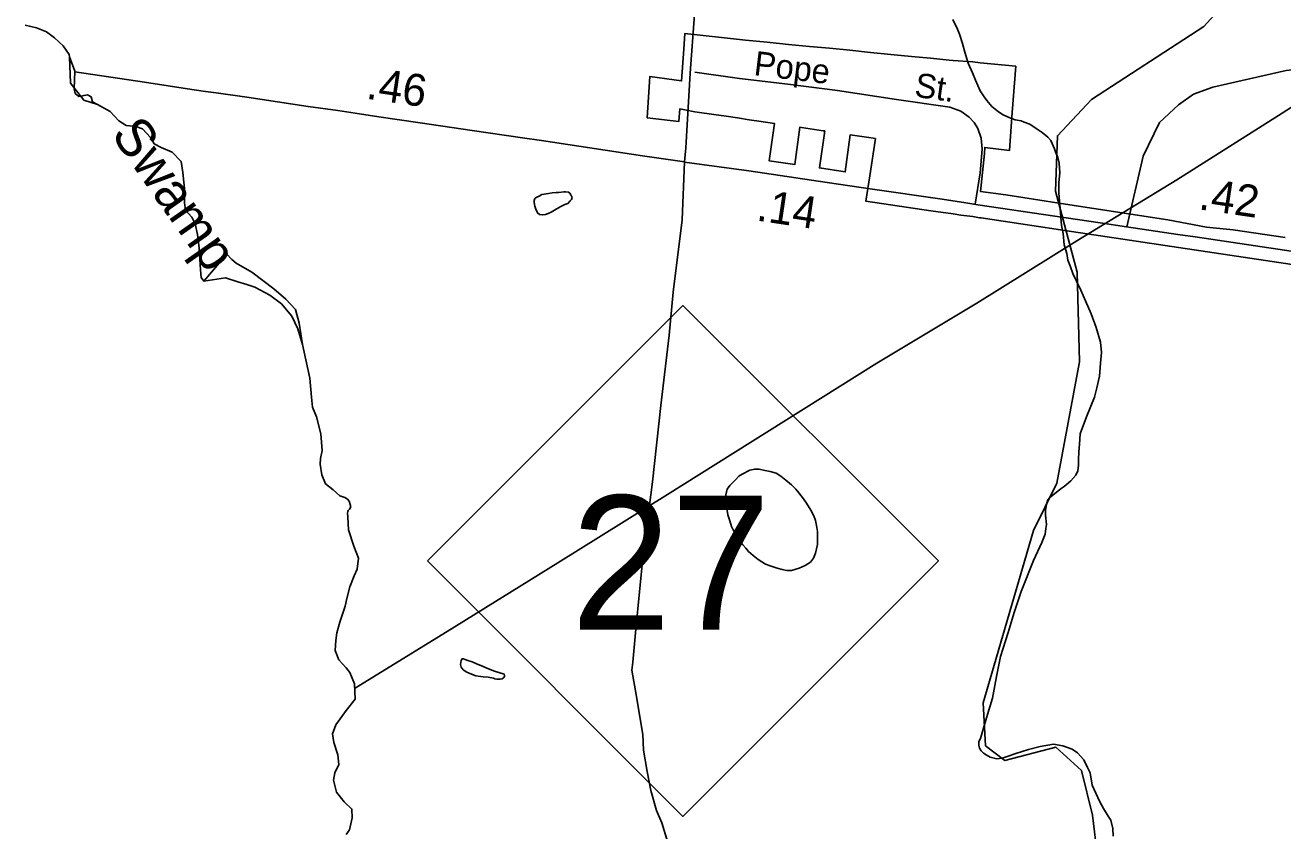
# Model space of a CAD drawing. Extents: x 2082433 to 2279600, y 546599 to 755198.
# Drawn here: x 2126371 to 2131289, y 593849 to 597000 of the extents above; entities that cross this region are included whole.
import ezdxf

# ---------------------------------------------------------------- set-up
doc = ezdxf.new("R2010")
doc.units = 0
for name, color, linetype in [('Exist Boundary Political City Limit New', 7, 'Continuous'), ('Exist Boundary Political CountyLine', 7, 'Continuous'), ('Exist Boundary Political Fire Districts', 7, 'Continuous'), ('Exist Hydrographic Creek Single Shore', 7, 'Continuous'), ('Exist Hydrographic Creek Single Shore Label', 7, 'Continuous'), ('Exist Hydrographic Misc Water Feature', 7, 'Continuous'), ('Exist Road Non-System Type 51', 7, 'Continuous'), ('Exist Road Non-System Type 51 Label', 7, 'Continuous'), ('Exist Road Primary NC Attributed', 7, 'Continuous'), ('Exist Road Primary NC Service Mileage Hundredths English Label', 7, 'Continuous'), ('Exist Road Primary NC Shield CELL', 7, 'Continuous'), ('Exist Road Primary NC Shield Number Label', 7, 'Continuous'), ('Exist Road Secondary Type 51 Attributed', 7, 'Continuous'), ('Exist Utilities Electrical Transmission Line', 7, 'Continuous'), ('Map Preparation Boundary City Limit Buffer Line', 7, 'Continuous')]:
    doc.layers.add(name, color=color, linetype=linetype)

msp = doc.modelspace()

# ---------------------------------------------------------------- linework, layer by layer
at = {"layer": 'Exist Boundary Political City Limit New'}
msp.add_lwpolyline([(2131297.8, 596169.2), (2131094.2, 596200.2), (2130990.2, 596210.6), (2130839, 596239), (2130405.2, 596305), (2130205.2, 596336.3), (2130106.2, 596350.1), (2130122.5, 596498.6), (2130123.2, 596521.8), (2130220, 596509.4), (2130231.2, 596659.2), (2130244.5, 596839.2), (2130105.2, 596853.4), (2130076.5, 596856.2), (2130000, 596862.2), (2129984.5, 596863.4), (2129911.5, 596870.8), (2129837.2, 596877.8), (2129756.5, 596885.7), (2129676.5, 596893.9), (2129595.8, 596902.5), (2129516.8, 596909.9), (2129438, 596917.4), (2129356.5, 596925), (2129272.2, 596933.4), (2129188.2, 596941.7), (2129105.2, 596951.3), (2129011, 596961.4), (2128950.8, 596967.8), (2128946.5, 596905.9), (2128937.8, 596782.2), (2128813.5, 596799.2), (2128803.5, 596638.3), (2128927.5, 596623.6), (2128930.8, 596672.8), (2128990.2, 596660.6), (2129073.2, 596649.4), (2129102.8, 596645.7), (2129156.8, 596637.6), (2129201.8, 596630), (2129239.8, 596624.8), (2129301, 596616.1), (2129280, 596469.9), (2129381, 596455.5), (2129399.8, 596600.8), (2129406.8, 596599.8), (2129492.2, 596587.4), (2129498, 596586.6), (2129477.2, 596441.9), (2129577.8, 596426.4), (2129597.5, 596571.9), (2129660.5, 596562.1), (2129696.2, 596556.6), (2129673.5, 596410.8), (2129658.2, 596312.2), (2129913, 596273.7), (2130000, 596261.8), (2130030.5, 596257.6), (2130076.2, 596251.3), (2130103.2, 596247.2), (2130108.8, 596246.4), (2130195.8, 596233.3), (2130402.8, 596202.1), (2130410.5, 596200.9), (2131412.5, 596051.6)], dxfattribs=at)
at = {"layer": 'Exist Boundary Political CountyLine'}
for points in [[(2126981.5, 596466.5), (2126981.5, 596466.6), (2126946, 596503.1), (2126903.6, 596521.1), (2126876.1, 596536.4), (2126861.9, 596560.4), (2126829.9, 596595.3), (2126803.7, 596603.3), (2126766, 596608.2), (2126737.1, 596625.9), (2126704.4, 596661.9), (2126654.4, 596689.6), (2126635.4, 596700.9), (2126629.5, 596719.6), (2126615.4, 596727.5), (2126602, 596725.6), (2126580.7, 596721.8), (2126567.2, 596732.8), (2126563.3, 596751.6), (2126565.8, 596819.9), (2126544.7, 596876.8), (2126543.1, 596885.2), (2126520.3, 596919.2), (2126486.3, 596950.1), (2126454.7, 596974.2), (2126415.7, 596989.8), (2126371.4, 597000.3)], [(2127590.7, 594623.5), (2127601.6, 594665.1), (2127623.3, 594727.5), (2127629.8, 594758.3), (2127640.7, 594802.7), (2127657.9, 594846.7), (2127670, 594872.3), (2127675, 594915.9), (2127656.3, 594962.8), (2127636.2, 595026.5), (2127632.5, 595076), (2127631.7, 595092.3), (2127632.9, 595097.6), (2127634.8, 595101.7), (2127639.5, 595107.5), (2127644.4, 595115.7), (2127642.6, 595125.5), (2127638.1, 595138), (2127631.3, 595146.5), (2127621.9, 595152.8), (2127601.8, 595159.7), (2127576.3, 595182.3), (2127545.6, 595206.7), (2127531.4, 595240.8), (2127525.3, 595282.8), (2127526.5, 595305.6), (2127532.4, 595336.9), (2127527.5, 595401.3), (2127510.7, 595468.2), (2127495.5, 595505.8), (2127490.4, 595545.5), (2127485.1, 595619.6), (2127455.8, 595751.2), (2127437.8, 595812.2), (2127414.7, 595861.7), (2127373.7, 595909.6), (2127328.7, 595944), (2127269.9, 595975.3), (2127238.6, 595985.9), (2127203, 595996.5), (2127155.4, 596011.6), (2127070.1, 595998.5), (2127060, 596013.3), (2127056.5, 596043.8), (2127054.1, 596084.9), (2127052.4, 596127.8), (2127045, 596181.4), (2127036.8, 596223.1), (2127023.3, 596249.1), (2126998.1, 596276.8), (2126994.8, 596305.2), (2126995.8, 596348.5), (2126988.2, 596424.1), (2126981.5, 596466.5)], [(2127626.8, 593834.8), (2127640.1, 593852.4), (2127649.7, 593899.6), (2127648.9, 593934.1), (2127618.2, 593962.9), (2127588.2, 593999.8), (2127576.7, 594046.7), (2127582.7, 594075.5), (2127598.5, 594107.9), (2127594.2, 594145.9), (2127578, 594194.4), (2127572.8, 594228), (2127586, 594264), (2127626.2, 594319.6), (2127661.8, 594364.4), (2127658.8, 594423.6), (2127640.7, 594468.1), (2127626, 594486.9), (2127598.3, 594517.8), (2127583.7, 594553.8), (2127586.8, 594593.4), (2127590.7, 594623.5)]]:
    msp.add_lwpolyline(points, dxfattribs=at)
at = {"layer": 'Exist Boundary Political Fire Districts'}
for points in [[(2126600.9, 596706.9), (2126548.4, 596773.9), (2126544.7, 596876.9), (2126543.1, 596885.2), (2126520.3, 596919.3), (2126486.3, 596950.1), (2126454.7, 596974.2), (2126415.7, 596989.9), (2126371.4, 597000.4)], [(2127626.8, 593834.8), (2127640.1, 593852.4), (2127649.7, 593899.6), (2127648.9, 593934.1), (2127618.2, 593962.9), (2127588.2, 593999.8), (2127576.7, 594046.7), (2127582.7, 594075.5), (2127598.5, 594107.9), (2127594.2, 594145.9), (2127578, 594194.4), (2127572.8, 594228), (2127586, 594264), (2127626.2, 594319.6), (2127661.8, 594364.4), (2127658.8, 594423.6), (2127640.7, 594468.1), (2127626, 594486.9), (2127598.3, 594517.8), (2127583.7, 594553.8), (2127586.8, 594593.4), (2127590.7, 594623.5), (2127601.6, 594665.1), (2127623.3, 594727.5), (2127629.8, 594758.3), (2127640.7, 594802.7), (2127657.9, 594846.7), (2127670, 594872.3), (2127675, 594915.9), (2127656.3, 594962.8), (2127636.2, 595026.5), (2127632.5, 595076), (2127631.7, 595092.3), (2127632.9, 595097.6), (2127634.8, 595101.7), (2127639.5, 595107.5), (2127644.4, 595115.7), (2127642.6, 595125.5), (2127638.1, 595138), (2127631.3, 595146.5), (2127621.9, 595152.8), (2127601.8, 595159.7), (2127576.3, 595182.3), (2127545.6, 595206.7), (2127531.4, 595240.8), (2127525.3, 595282.8), (2127526.5, 595305.6), (2127532.4, 595336.9), (2127527.5, 595401.3), (2127510.7, 595468.2), (2127495.5, 595505.8), (2127490.4, 595545.5), (2127485.1, 595619.6), (2127455.8, 595751.2), (2127442.4, 595834.6), (2127428.7, 595887.8), (2127390.8, 595929.1), (2127343.6, 595968.5), (2127258.1, 596034.2), (2127196.6, 596068.8), (2127179.3, 596083.2), (2127160.3, 596104), (2127070.1, 595998.5), (2127060, 596013.3), (2127056.5, 596043.8), (2127054.1, 596084.9), (2127052.4, 596127.8), (2127045, 596181.4), (2127036.8, 596223.1), (2127023.3, 596249.1), (2126998.1, 596276.8), (2126994.8, 596305.2), (2126995.8, 596348.5), (2126988.2, 596424.1), (2126981.5, 596466.6), (2126946, 596503.1), (2126903.6, 596521.1), (2126876.1, 596536.4), (2126861.9, 596560.4), (2126829.9, 596595.3), (2126803.7, 596603.3), (2126766, 596608.2), (2126737.1, 596625.9), (2126704.4, 596661.9), (2126654.4, 596689.6), (2126600.9, 596706.9)]]:
    msp.add_lwpolyline(points, dxfattribs=at)
at = {"layer": 'Exist Hydrographic Creek Single Shore'}
msp.add_lwpolyline([(2130578.3, 591761.9), (2130650.4, 592393), (2130607.4, 592859.7), (2130556.3, 593077.3), (2130587.3, 593552.3), (2130544.4, 593910.7), (2130501.4, 594085.5), (2130401.3, 594176), (2130201.4, 594124.3), (2130126.3, 594181.6), (2130117.3, 594349.1), (2130314.4, 595024.2), (2130405.4, 595209.3), (2130494.4, 595683.2), (2130484.4, 596034.4), (2130400.5, 596351.1), (2130407.5, 596567.4), (2130540.4, 596709.1), (2130980.4, 596995.4), (2131121.5, 597153.3)], dxfattribs=at)
at = {"layer": 'Exist Hydrographic Misc Water Feature'}
for points in [[(2129998.4, 597022.9), (2130016.5, 596985), (2130024.7, 596965.1), (2130036.5, 596929.1), (2130045, 596895.2), (2130058.9, 596851.2), (2130075.1, 596813.4), (2130087.4, 596785.4), (2130105.4, 596743.4), (2130121.6, 596719.6), (2130131.7, 596705.7), (2130151.6, 596681.7), (2130177.8, 596661.8), (2130195.9, 596649.9), (2130221.9, 596638), (2130241.8, 596630.1), (2130265.8, 596626.2), (2130277.9, 596620.3), (2130299.8, 596612.4), (2130324, 596596.5), (2130348.2, 596580.6), (2130370.2, 596562.7), (2130382.1, 596548.8), (2130396.4, 596516.9), (2130400.3, 596504.9), (2130408.7, 596482.9), (2130414.7, 596460.9)], [(2130414.7, 596460.9), (2130416.9, 596422.9), (2130412.8, 596385), (2130413.2, 596343), (2130417.3, 596299), (2130423.7, 596217.1), (2130429.8, 596185.1), (2130434.1, 596141.1), (2130444.2, 596107.2), (2130448.3, 596081.2), (2130458.3, 596055.3), (2130468.4, 596029.3), (2130482.5, 595999.4), (2130498.9, 595963.5), (2130516.8, 595921.5), (2130539.1, 595871.7), (2130559.4, 595817.8), (2130575.6, 595759.9), (2130579.9, 595719.9), (2130576, 595677.9), (2130572.1, 595627.9), (2130562.3, 595581.8), (2130552.7, 595545.8), (2130520.9, 595467.7), (2130497.1, 595401.6), (2130493.4, 595361.6), (2130491.6, 595331.7), (2130489.7, 595301.6), (2130489.9, 595279.6), (2130487.9, 595257.6), (2130479.9, 595239.6), (2130460.2, 595217.5), (2130440.1, 595201.5), (2130416.1, 595183.3), (2130378.4, 595153.2), (2130370.4, 595143.2), (2130364.4, 595125.1), (2130360.5, 595103.1), (2130360.5, 595083.1), (2130364.8, 595047.2), (2130362.8, 595031.2), (2130359.1, 595009.2), (2130347.2, 594977.1), (2130313.4, 594906.9), (2130266.2, 594784.8), (2130238.3, 594702.7), (2130214.5, 594624.6), (2130185.2, 594530.5), (2130169.6, 594452.4), (2130153.8, 594368.4), (2130130.3, 594290.4), (2130118.4, 594250.3), (2130112.6, 594228.3), (2130106.7, 594210.2), (2130100.5, 594198.2), (2130100.5, 594188.2), (2130100.5, 594184.2), (2130102.8, 594172.2), (2130108.9, 594162.3), (2130114.9, 594156.3), (2130118.8, 594152.3), (2130128.8, 594146.4), (2130144.8, 594136.5), (2130170.9, 594130.6), (2130190.9, 594132.7), (2130214.9, 594140.8), (2130244.9, 594150.9), (2130294.7, 594167.1), (2130340.6, 594179.3), (2130392.5, 594187.6), (2130428.6, 594181.7), (2130464.7, 594167.9), (2130486.6, 594153.9), (2130510.8, 594126.1), (2130524.8, 594096.2), (2130535, 594076.2), (2130543.4, 594028.2), (2130571.5, 593964.4), (2130587.5, 593936.5), (2130605.8, 593906.5), (2130615.8, 593890.6), (2130623.8, 593858.6), (2130626.1, 593828.7)], [(2128447.8, 596346.3), (2128431.6, 596344.3), (2128417.9, 596342.2), (2128391.8, 596338.1), (2128381.8, 596332), (2128371.9, 596328), (2128363.9, 596322), (2128361.9, 596314), (2128361.9, 596306), (2128364.1, 596292), (2128368, 596280), (2128374.2, 596266), (2128382.2, 596260.1), (2128394.1, 596258.1), (2128406.2, 596260.1), (2128416, 596264.2), (2128428.1, 596268.3), (2128448, 596280.3), (2128465.8, 596290.4), (2128481.8, 596298.4), (2128493.9, 596302.5), (2128501.9, 596312.5), (2128507.9, 596318.6), (2128509.9, 596326.6), (2128505.6, 596336.6), (2128501.5, 596342.5), (2128495.6, 596346.5), (2128483.7, 596348.5), (2128477.5, 596348.5), (2128457.6, 596346.3), (2128447.8, 596346.3)], [(2129157.3, 594993.8), (2129139.4, 595025.8), (2129133.3, 595039.8), (2129127.1, 595061.7), (2129119.1, 595085.6), (2129114.8, 595111.6), (2129110.9, 595147.6), (2129110.5, 595163.6), (2129116.7, 595185.6), (2129126.5, 595199.7), (2129138.6, 595211.7), (2129148.3, 595221.7), (2129162.4, 595235.7), (2129174.3, 595243.8), (2129204.4, 595259.9), (2129224.1, 595264.1), (2129240.1, 595264.1), (2129264.3, 595258.2), (2129284.4, 595254.3), (2129308.4, 595248.5), (2129326.5, 595236.5), (2129346.3, 595220.6), (2129368.3, 595202.7), (2129384.7, 595184.8), (2129396.6, 595170.8), (2129414.6, 595147), (2129426.9, 595131), (2129442.9, 595103.1), (2129454.8, 595081.1), (2129461.2, 595063.1), (2129465.1, 595043.2), (2129469.4, 595019.3), (2129469.4, 595005.2), (2129469.4, 594969.3), (2129461.6, 594935.2), (2129453.6, 594915.2), (2129441.9, 594899.2), (2129421.8, 594887), (2129397.8, 594877), (2129367.9, 594866.8), (2129349.8, 594866.8), (2129331.8, 594870.7), (2129311.9, 594876.5), (2129287.9, 594884.4), (2129265.8, 594892.4), (2129237.9, 594910.3), (2129217.8, 594926.1), (2129199.5, 594942.1), (2129189.7, 594954), (2129177.6, 594967.9), (2129171.6, 594975.9), (2129157.3, 594993.8)], [(2128161.8, 594491.6), (2128133.9, 594503.5), (2128119.7, 594509.5), (2128101.9, 594515.3), (2128091.8, 594519.3), (2128085.9, 594521.2), (2128079.7, 594521.2), (2128075.8, 594515.2), (2128073.8, 594499.3), (2128076, 594489.3), (2128084, 594479.3), (2128098, 594469.4), (2128116, 594461.4), (2128134.1, 594455.5), (2128162.2, 594451.6), (2128182.1, 594449.7), (2128202.1, 594445.8), (2128208.1, 594443.8), (2128216.1, 594441.9), (2128220, 594441.9), (2128228, 594441.9), (2128236, 594443.9), (2128242.1, 594447.9), (2128246, 594452), (2128246, 594456), (2128244, 594462), (2128206, 594473.8), (2128176.1, 594485.7), (2128161.8, 594491.6)]]:
    msp.add_lwpolyline(points, dxfattribs=at)
at = {"layer": 'Exist Road Non-System Type 51'}
for points in [[(2128990.4, 596816.7), (2129164.2, 596791.5), (2129354.1, 596769.9), (2129547.2, 596745.1), (2129778.1, 596709.6), (2129987.5, 596679.4), (2130029.8, 596663.2), (2130063.1, 596639.8), (2130082, 596620), (2130096.4, 596596.6), (2130109.4, 596558.3), (2130113.9, 596515.1), (2130104.9, 596422.4), (2130085.6, 596299.8)], [(2130679.5, 596211.7), (2130742.2, 596488.2), (2130806.3, 596619.1), (2130881.4, 596688.7), (2130939.9, 596730.5), (2131015.1, 596758.3), (2131301.8, 596822.3), (2131371.5, 596830.7), (2131407.6, 596825.1), (2131452.2, 596797.3), (2131521.8, 596736), (2131544.1, 596711), (2131549.6, 596663.6), (2131558, 596474.3), (2131555.2, 596357.4)], [(2128950.1, 596466.1), (2128939.8, 596238.4), (2128905.1, 595956.3), (2128889.9, 595788.3), (2128857.1, 595512.2), (2128824.2, 595214.1), (2128787.5, 594930), (2128758.8, 594638), (2128747.3, 594508.1), (2128743.5, 594478), (2128762, 594374), (2128770.2, 594326.2), (2128786.6, 594226.3), (2128788.9, 594164.3), (2128803.2, 594080.4), (2128817.5, 594006.5), (2128839.9, 593928.5), (2128860.2, 593880.7), (2128882.5, 593806.8)]]:
    msp.add_lwpolyline(points, dxfattribs=at)
at = {"layer": 'Exist Road Primary NC Attributed'}
for points in [[(2126565.7, 596817.1), (2126838.4, 596777.5), (2127023.2, 596748.4), (2127077, 596741.3), (2127118.9, 596735.1), (2127238.4, 596718.7), (2127477.9, 596682.1), (2127594, 596666), (2127678.2, 596653), (2127754.2, 596642.1), (2127915.6, 596618.3), (2128119.3, 596588.8), (2128315.5, 596559.7), (2128390.6, 596548.6), (2128784.7, 596489.4), (2128950.1, 596466.1)], [(2128948.8, 596464.2), (2129200.4, 596430.2), (2129507.3, 596384.6), (2129684.3, 596358.5), (2129956.4, 596319.5), (2130049.3, 596305.3), (2130096.8, 596298.1), (2130397.2, 596253.4), (2130574.9, 596226.8), (2130678.1, 596211.9), (2130879, 596181.9), (2130945.5, 596172), (2131531.4, 596084.6), (2131627.2, 596070), (2131738.9, 596050.1), (2131750, 596044.5), (2131806.4, 596030.7), (2131870.1, 596009.9)]]:
    msp.add_lwpolyline(points, dxfattribs=at)
at = {"layer": 'Exist Road Primary NC Shield CELL'}
msp.add_lwpolyline([(2127944.3, 594904.6), (2128943.3, 595903.6), (2129942.3, 594904.6), (2128943.3, 593905.6)], close=True, dxfattribs=at)
at = {"layer": 'Exist Road Secondary Type 51 Attributed'}
msp.add_lwpolyline([(2128950.1, 596466.1), (2128954.5, 596520.1), (2128971, 596812.4), (2128988.2, 597041.9), (2128995, 597162.7), (2129003.6, 597338.3), (2129025, 598270.1), (2129022.4, 598828.5), (2129023.3, 599294.4)], dxfattribs=at)
at = {"layer": 'Exist Utilities Electrical Transmission Line'}
msp.add_lwpolyline([(2127659.7, 594405.6), (2128021, 594628.8), (2128453.8, 594896.6), (2128882.4, 595164.5), (2129271.3, 595408), (2129701.9, 595677.8), (2130092.9, 595913.5), (2130483.8, 596157.1), (2130874.6, 596394.8), (2131271.4, 596646.3), (2131662, 596895.9), (2132043.1, 597135.6), (2132431.7, 597385.3), (2132840.4, 597641), (2133271.2, 597908.8), (2133672.1, 598160.4), (2134092.7, 598430.1), (2134507.5, 598685.8), (2134896.4, 598929.5), (2135303, 599191.3), (2135350.8, 599229.5)], dxfattribs=at)
at = {"layer": 'Map Preparation Boundary City Limit Buffer Line'}
msp.add_lwpolyline([(2131297.8, 596169.2), (2131094.2, 596200.2), (2130990.2, 596210.6), (2130839, 596239), (2130405.2, 596305), (2130205.2, 596336.3), (2130106.2, 596350.1), (2130122.5, 596498.6), (2130123.2, 596521.8), (2130220, 596509.4), (2130231.2, 596659.2), (2130244.5, 596839.2), (2130105.2, 596853.4), (2130076.5, 596856.2), (2130000, 596862.2), (2129984.5, 596863.4), (2129911.5, 596870.8), (2129837.2, 596877.8), (2129756.5, 596885.7), (2129676.5, 596893.9), (2129595.8, 596902.5), (2129516.8, 596909.9), (2129438, 596917.4), (2129356.5, 596925), (2129272.2, 596933.4), (2129188.2, 596941.7), (2129105.2, 596951.3), (2129011, 596961.4), (2128950.8, 596967.8), (2128946.5, 596905.9), (2128937.8, 596782.2), (2128813.5, 596799.2), (2128803.5, 596638.3), (2128927.5, 596623.6), (2128930.8, 596672.8), (2128990.2, 596660.6), (2129073.2, 596649.4), (2129102.8, 596645.7), (2129156.8, 596637.6), (2129201.8, 596630), (2129239.8, 596624.8), (2129301, 596616.1), (2129280, 596469.9), (2129381, 596455.5), (2129399.8, 596600.8), (2129406.8, 596599.8), (2129492.2, 596587.4), (2129498, 596586.6), (2129477.2, 596441.9), (2129577.8, 596426.4), (2129597.5, 596571.9), (2129660.5, 596562.1), (2129696.2, 596556.6), (2129673.5, 596410.8), (2129658.2, 596312.2), (2129913, 596273.7), (2130000, 596261.8), (2130030.5, 596257.6), (2130076.2, 596251.3), (2130103.2, 596247.2), (2130108.8, 596246.4), (2130195.8, 596233.3), (2130402.8, 596202.1), (2130410.5, 596200.9), (2131412.5, 596051.6)], dxfattribs=at)

# ---------------------------------------------------------------- texts
at = {"layer": 'Exist Hydrographic Creek Single Shore Label'}
msp.add_text('Swamp', height=150, rotation=304.993, dxfattribs=at).set_placement((2126704.5, 596573.1))
at = {"layer": 'Exist Road Non-System Type 51 Label'}
for s, rotation, p in [('Pope', 353.097, (2129217.6, 596805.2)), ('St.', 351.8819, (2129845.3, 596720.9))]:
    msp.add_text(s, height=95, rotation=rotation, dxfattribs=at).set_placement(p)
at = {"layer": 'Exist Road Primary NC Service Mileage Hundredths English Label'}
for s, rotation, p in [('.46', 351.5915, (2127701.5, 596713.1)), ('.14', 351.5535, (2129227.3, 596236.6)), ('.42', 351.5415, (2130956.4, 596280.4))]:
    msp.add_text(s, height=125, rotation=rotation, dxfattribs=at).set_placement(p)
at = {"layer": 'Exist Road Primary NC Shield Number Label'}
msp.add_text('27', height=525, dxfattribs=at).set_placement((2128505.7, 594635.4))

doc.saveas('drawing.dxf')
